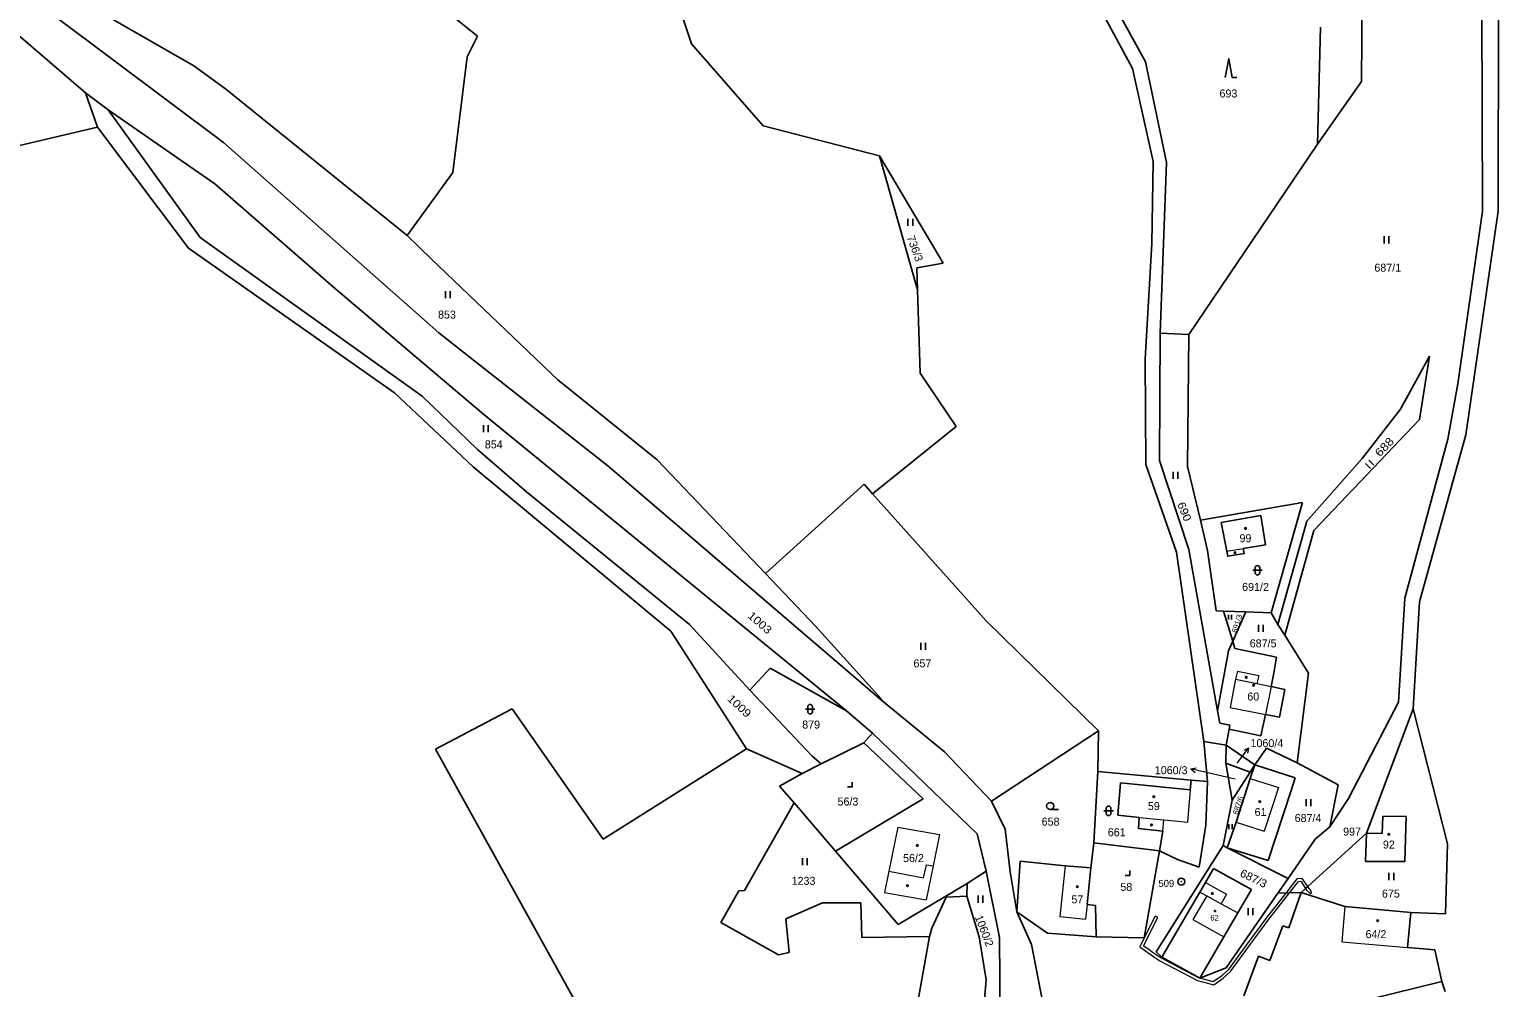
# Model space of a CAD drawing. Extents: x -744132 to -742433, y -984679 to -982287.
# Drawn here: x -743052.8 to -742740.7, y -982864.5 to -982660.9 of the extents above; entities that cross this region are included whole.
import ezdxf
from ezdxf.enums import TextEntityAlignment as Align

# ---------------------------------------------------------------- set-up
doc = ezdxf.new("R2010")
doc.units = 0
doc.header["$LTSCALE"] = 0.68
for name, color, linetype, lineweight in [('1', 7, 'Continuous', 25), ('13', 7, 'Continuous', 13), ('3', 7, 'Continuous', 25), ('4', 7, 'Continuous', 13), ('5', 7, 'Continuous', 25), ('7', 7, 'Continuous', 13), ('8', 7, 'Continuous', 25)]:
    doc.layers.add(name, color=color, linetype=linetype, lineweight=lineweight)
doc.layers.add('2', color=7, linetype='Continuous')

msp = doc.modelspace()

# ---------------------------------------------------------------- linework, layer by layer
at = {"layer": '1'}
for p, q in [((-743016.67, -982614.64), (-742957.65, -982662.34)), ((-742769.83, -982672.01), (-742769.46, -982623.53)), ((-742919.23, -982642.5), (-742912.18, -982664.01)), ((-742833.04, -982642.07), (-742818.52, -982669.2)), ((-742830.48, -982640.77), (-742815.77, -982667.84)), ((-743060.05, -982644.41), (-743017.91, -982668.68)), ((-743047.6, -982657.96), (-743011.55, -982684.96)), ((-742744.32, -982656.91), (-742744.13, -982699.51)), ((-742740.73, -982656.16), (-742740.8, -982699.54)), ((-743040.93, -982674.39), (-743056.03, -982661.36)), ((-742778.58, -982660.46), (-742779.23, -982685.32)), ((-742959.8, -982666.71), (-742957.65, -982662.34)), ((-742912.18, -982664.01), (-742896.94, -982681.43)), ((-742962.85, -982691.29), (-742959.8, -982666.71)), ((-742815.77, -982667.84), (-742811.28, -982689.17)), ((-743017.91, -982668.68), (-743011.19, -982673.54)), ((-742818.52, -982669.2), (-742814.08, -982688.99)), ((-743038.38, -982681.7), (-743040.93, -982674.39)), ((-743040.93, -982674.39), (-743036.05, -982677.99)), ((-743011.19, -982673.54), (-742972.56, -982704.71)), ((-742779.23, -982685.32), (-742769.83, -982672.01)), ((-743036.05, -982677.99), (-743013.44, -982693.75)), ((-743016.53, -982705.15), (-743036.05, -982677.99)), ((-743085.35, -982692.77), (-743038.38, -982681.7)), ((-743038.38, -982681.7), (-743019.03, -982707.4)), ((-742896.94, -982681.43), (-742872.22, -982687.77)), ((-743011.55, -982684.96), (-742965.87, -982725.36)), ((-742806.54, -982725.74), (-742779.23, -982685.32)), ((-742872.22, -982687.77), (-742858.71, -982710.57)), ((-742872.22, -982687.77), (-742864.15, -982716.28)), ((-742814.08, -982688.99), (-742814.42, -982706.38)), ((-742811.28, -982689.17), (-742812.6, -982725.48)), ((-742972.56, -982704.71), (-742962.85, -982691.29)), ((-743013.44, -982693.75), (-742988.19, -982715.69)), ((-742744.13, -982699.51), (-742749.36, -982736.2)), ((-742740.8, -982699.54), (-742747.72, -982747.02)), ((-742969.38, -982738.87), (-743016.53, -982705.15)), ((-742972.56, -982704.71), (-742967.37, -982709.7)), ((-743019.03, -982707.4), (-742975.27, -982738.12)), ((-742814.42, -982706.38), (-742815.82, -982730.97)), ((-742967.37, -982709.7), (-742940.54, -982735.4)), ((-742858.71, -982710.57), (-742864.3, -982711.54)), ((-742864.3, -982711.54), (-742864.15, -982716.28)), ((-742988.19, -982715.69), (-742956.27, -982742.75)), ((-742864.15, -982716.28), (-742863.58, -982733.94)), ((-742965.87, -982725.36), (-742929.94, -982753.66)), ((-742812.6, -982725.48), (-742812.78, -982752.53)), ((-742812.6, -982725.48), (-742806.54, -982725.74)), ((-742806.54, -982725.74), (-742806.8, -982753.78)), ((-742755.44, -982730.37), (-742761.56, -982741.59)), ((-742755.44, -982730.37), (-742757.51, -982743.8)), ((-742815.82, -982730.97), (-742815.7, -982753.35)), ((-742940.54, -982735.4), (-742919.43, -982752.33)), ((-742863.58, -982733.94), (-742855.94, -982745.27)), ((-742749.36, -982736.2), (-742751.52, -982747.95)), ((-742975.27, -982738.12), (-742958.55, -982753.85)), ((-742957.6, -982750.15), (-742969.38, -982738.87)), ((-742956.27, -982742.75), (-742879.27, -982805.66)), ((-742761.56, -982741.59), (-742769.72, -982752.09)), ((-742855.94, -982745.27), (-742873.7, -982759.56)), ((-742757.51, -982743.8), (-742780.01, -982767.4)), ((-742751.52, -982747.95), (-742760.66, -982781.74)), ((-742747.72, -982747.02), (-742757.55, -982782.51)), ((-742947.2, -982759.18), (-742957.6, -982750.15)), ((-742919.43, -982752.33), (-742896.45, -982776.5)), ((-742812.78, -982752.53), (-742806.51, -982771.43)), ((-742769.72, -982752.09), (-742781.45, -982765.38)), ((-742958.55, -982753.85), (-742916.55, -982788.77)), ((-742929.94, -982753.66), (-742871.73, -982803.48)), ((-742815.7, -982753.35), (-742809.18, -982772)), ((-742806.8, -982753.78), (-742804.03, -982765.21)), ((-742896.45, -982776.5), (-742875.49, -982757.56)), ((-742875.49, -982757.56), (-742873.7, -982759.56)), ((-742912.63, -982787.32), (-742947.2, -982759.18)), ((-742873.7, -982759.56), (-742849.58, -982786.56)), ((-742804.03, -982765.21), (-742782.38, -982761.46)), ((-742782.38, -982761.46), (-742789.02, -982784.89)), ((-742799.64, -982765.67), (-742791.22, -982764.21)), ((-742791.22, -982764.21), (-742790.27, -982770.42)), ((-742804.03, -982765.21), (-742802.57, -982771.62)), ((-742799.64, -982765.67), (-742798.48, -982771.78)), ((-742781.45, -982765.38), (-742787.62, -982787.32)), ((-742780.01, -982767.4), (-742786.15, -982789.58)), ((-742794.97, -982771.2), (-742790.27, -982770.42)), ((-742809.18, -982772), (-742803.36, -982812.21)), ((-742806.51, -982771.43), (-742800.42, -982805.67)), ((-742800.7, -982784.41), (-742802.57, -982771.62)), ((-742896.45, -982776.5), (-742885.82, -982787.67)), ((-742760.66, -982781.74), (-742762.01, -982803.83)), ((-742757.55, -982782.51), (-742758.9, -982805.25)), ((-742849.58, -982786.56), (-742825.75, -982809.94)), ((-742799.15, -982784.51), (-742800.7, -982784.41)), ((-742799.15, -982784.51), (-742797.19, -982790.9)), ((-742794.42, -982784.68), (-742799.15, -982784.51)), ((-742794.42, -982784.68), (-742797.19, -982790.9)), ((-742789.02, -982784.89), (-742794.42, -982784.68)), ((-742789.02, -982784.89), (-742787.62, -982787.32)), ((-742916.55, -982788.77), (-742900.46, -982813.77)), ((-742899.79, -982801.33), (-742912.63, -982787.32)), ((-742885.82, -982787.67), (-742871.8, -982803.23)), ((-742787.62, -982787.32), (-742786.15, -982789.58)), ((-742786.15, -982789.58), (-742781.09, -982797.66)), ((-742797.19, -982790.9), (-742798.11, -982792.91)), ((-742797.19, -982790.9), (-742796.78, -982792.48)), ((-742796.78, -982792.48), (-742787.92, -982794.29)), ((-742787.92, -982794.29), (-742788.47, -982797.67)), ((-742895.46, -982796.65), (-742899.79, -982801.33)), ((-742879.27, -982805.66), (-742895.46, -982796.65)), ((-742788.47, -982797.67), (-742789.03, -982800.54)), ((-742781.09, -982797.66), (-742783.51, -982816.72)), ((-742899.79, -982801.33), (-742886.53, -982815.3)), ((-742789.03, -982800.54), (-742786.13, -982801.15)), ((-742786.13, -982801.15), (-742787.26, -982807.05)), ((-742966.53, -982813.82), (-742950.3, -982805.24)), ((-742950.3, -982805.24), (-742930.97, -982832.96)), ((-742871.73, -982803.48), (-742871.8, -982803.23)), ((-742871.73, -982803.48), (-742858.46, -982814.41)), ((-742762.01, -982803.83), (-742772.6, -982824.28)), ((-742768.77, -982831.68), (-742758.9, -982805.25)), ((-742758.9, -982805.25), (-742751.59, -982833.94)), ((-742879.27, -982805.66), (-742873.73, -982810.42)), ((-742799.95, -982808.29), (-742797.81, -982808.73)), ((-742790.27, -982806.46), (-742791.25, -982811)), ((-742790.27, -982806.46), (-742787.26, -982807.05)), ((-742873.73, -982810.42), (-742875.57, -982812.47)), ((-742873.73, -982810.42), (-742851.52, -982831.79)), ((-742848.42, -982824.87), (-742825.75, -982809.94)), ((-742825.75, -982809.94), (-742825.86, -982818.57)), ((-742797.96, -982809.6), (-742798.62, -982812.98)), ((-742797.81, -982808.73), (-742797.96, -982809.6)), ((-742797.96, -982809.6), (-742791.25, -982811)), ((-742966.53, -982813.82), (-742934.16, -982872.23)), ((-742930.97, -982832.96), (-742900.46, -982813.77)), ((-742900.46, -982813.77), (-742888.7, -982818.98)), ((-742884.63, -982816.96), (-742875.57, -982812.47)), ((-742875.57, -982812.47), (-742862.93, -982824.39)), ((-742858.46, -982814.41), (-742848.42, -982824.87)), ((-742803.36, -982812.21), (-742798.62, -982812.98)), ((-742803.36, -982812.21), (-742802.57, -982820.73)), ((-742798.62, -982812.98), (-742798.64, -982816.78)), ((-742798.62, -982812.98), (-742792.52, -982817.19)), ((-742790.06, -982813.59), (-742792.52, -982817.19)), ((-742783.51, -982816.72), (-742790.06, -982813.59)), ((-742888.7, -982818.98), (-742884.63, -982816.96)), ((-742886.53, -982815.3), (-742884.63, -982816.96)), ((-742798.64, -982816.78), (-742793.48, -982818.69)), ((-742798.64, -982816.78), (-742797.3, -982824.64)), ((-742792.52, -982817.19), (-742793.47, -982820.07)), ((-742792.52, -982817.19), (-742783.94, -982819.95)), ((-742783.51, -982816.72), (-742774.84, -982821.44)), ((-742888.7, -982818.98), (-742893.47, -982821.72)), ((-742826.74, -982833.75), (-742825.86, -982818.57)), ((-742825.86, -982818.57), (-742806.06, -982820.4)), ((-742821.03, -982820.99), (-742821.61, -982827.86)), ((-742821.03, -982820.99), (-742806.27, -982822.48)), ((-742806.06, -982820.4), (-742806.27, -982822.48)), ((-742806.06, -982820.4), (-742802.57, -982820.73)), ((-742802.9, -982829.97), (-742802.57, -982820.73)), ((-742793.47, -982820.07), (-742796.51, -982829.33)), ((-742783.94, -982819.95), (-742784.89, -982822.81)), ((-742893.47, -982821.72), (-742890.4, -982825.22)), ((-742784.89, -982822.81), (-742789.69, -982837.46)), ((-742774.84, -982821.44), (-742776.59, -982830.32)), ((-742772.6, -982824.28), (-742776.59, -982830.32)), ((-742890.4, -982825.22), (-742900.94, -982843.83)), ((-742890.4, -982825.22), (-742881.56, -982835.53)), ((-742862.93, -982824.39), (-742881.56, -982835.53)), ((-742848.42, -982824.87), (-742845.58, -982830.85)), ((-742797.3, -982824.64), (-742799.24, -982834.31)), ((-742821.61, -982827.86), (-742817.07, -982828.32)), ((-742817.07, -982828.32), (-742817.25, -982830.67)), ((-742804.35, -982838.92), (-742802.9, -982829.97)), ((-742796.51, -982829.33), (-742798.38, -982834.78)), ((-742776.59, -982830.32), (-742779.72, -982832.95)), ((-742765.33, -982828.09), (-742765.46, -982831.77)), ((-742765.33, -982828.09), (-742760.34, -982828.13)), ((-742760.34, -982828.13), (-742760.68, -982837.71)), ((-742851.52, -982831.79), (-742849.58, -982839.72)), ((-742845.58, -982830.85), (-742844.47, -982839.9)), ((-742817.25, -982830.67), (-742812.02, -982831.22)), ((-742812.76, -982835.43), (-742812.02, -982831.22)), ((-742785.4, -982841.29), (-742779.72, -982832.95)), ((-742782.68, -982844.28), (-742768.77, -982831.68)), ((-742768.77, -982831.68), (-742769.03, -982837.67)), ((-742768.77, -982831.68), (-742765.46, -982831.77)), ((-742881.56, -982835.53), (-742868.25, -982851.07)), ((-742826.74, -982833.75), (-742827.36, -982839.06)), ((-742812.76, -982835.43), (-742826.74, -982833.75)), ((-742812.76, -982835.43), (-742815.99, -982853.95)), ((-742799.24, -982834.31), (-742813.45, -982856.92)), ((-742812.76, -982835.43), (-742808.97, -982837.27)), ((-742798.38, -982834.78), (-742789.69, -982837.46)), ((-742751.59, -982833.94), (-742752.04, -982848.81)), ((-742853.61, -982842.35), (-742849.58, -982839.72)), ((-742846.78, -982853.83), (-742849.58, -982839.72)), ((-742844.47, -982839.9), (-742843.08, -982848.41)), ((-742842.34, -982837.63), (-742843.08, -982848.41)), ((-742842.34, -982837.63), (-742832.78, -982838.59)), ((-742832.78, -982838.59), (-742827.36, -982839.06)), ((-742827.36, -982839.06), (-742828.13, -982846.82)), ((-742808.97, -982837.27), (-742804.35, -982838.92)), ((-742801.27, -982839.19), (-742802.99, -982842.15)), ((-742801.27, -982839.19), (-742793.25, -982843.64)), ((-742769.03, -982837.67), (-742766.75, -982837.67)), ((-742766.75, -982837.67), (-742760.68, -982837.71)), ((-742853.61, -982842.35), (-742868.25, -982851.07)), ((-742853.61, -982842.35), (-742853.66, -982845.1)), ((-742802.99, -982842.15), (-742804.18, -982844.19)), ((-742785.4, -982841.29), (-742787.6, -982844.46)), ((-742902.12, -982843.94), (-742905.91, -982850.67)), ((-742900.94, -982843.83), (-742902.12, -982843.94)), ((-742861.12, -982851.83), (-742858.09, -982845.26)), ((-742858.09, -982845.26), (-742853.66, -982845.1)), ((-742853.66, -982845.1), (-742851.09, -982853.69)), ((-742804.18, -982844.19), (-742812.24, -982858.06)), ((-742787.6, -982844.46), (-742798.59, -982860.26)), ((-742793.25, -982843.64), (-742796.15, -982848.64)), ((-742787.6, -982844.46), (-742782.68, -982844.28)), ((-742782.68, -982844.28), (-742785.28, -982851.82)), ((-742782.68, -982844.28), (-742773.39, -982847.27)), ((-742892.16, -982849.89), (-742884.36, -982846.47)), ((-742884.36, -982846.47), (-742876.17, -982846.47)), ((-742876.17, -982846.47), (-742876, -982853.84)), ((-742843.08, -982848.41), (-742839.96, -982855.35)), ((-742843.08, -982848.41), (-742836.54, -982852.94)), ((-742828.13, -982846.82), (-742826.33, -982847.04)), ((-742826.22, -982853.68), (-742826.33, -982847.04)), ((-742796.15, -982848.64), (-742799.08, -982853.68)), ((-742773.39, -982847.27), (-742759.41, -982848.52)), ((-742759.41, -982848.52), (-742760.05, -982855.99)), ((-742752.04, -982848.81), (-742759.41, -982848.52)), ((-742905.91, -982850.67), (-742893.67, -982857.5)), ((-742891.43, -982857.01), (-742892.16, -982849.89)), ((-742861.61, -982853.62), (-742861.12, -982851.83)), ((-742786.56, -982851.34), (-742789.32, -982858.74)), ((-742786.56, -982851.34), (-742785.28, -982851.82)), ((-742876, -982853.84), (-742861.61, -982853.62)), ((-742865.59, -982875.64), (-742861.61, -982853.62)), ((-742851.09, -982853.69), (-742849.6, -982862.85)), ((-742846.57, -982876.21), (-742846.78, -982853.83)), ((-742839.96, -982855.35), (-742837.54, -982867.71)), ((-742836.54, -982852.94), (-742826.22, -982853.68)), ((-742815.99, -982853.95), (-742826.22, -982853.68)), ((-742799.08, -982853.68), (-742804.22, -982862.51)), ((-742893.67, -982857.5), (-742891.43, -982857.01)), ((-742813.45, -982856.92), (-742812.24, -982858.06)), ((-742812.24, -982858.06), (-742804.22, -982862.51)), ((-742791.71, -982857.81), (-742794.83, -982866.22)), ((-742791.71, -982857.81), (-742789.32, -982858.74)), ((-742760.05, -982855.99), (-742754.29, -982856.5)), ((-742754.29, -982856.5), (-742752.77, -982863.2)), ((-742804.22, -982862.51), (-742798.59, -982860.26)), ((-742752.77, -982863.2), (-742782.93, -982870.65)), ((-742752.77, -982863.2), (-742752.05, -982865.3))]:
    msp.add_line(p, q, dxfattribs=at)
for points in [[(-742798.48, -982771.78), (-742798.27, -982772.85), (-742794.76, -982772.27), (-742794.97, -982771.2)], [(-742798.11, -982792.91), (-742800.42, -982805.67), (-742799.95, -982808.29)], [(-742792.52, -982817.19), (-742793.48, -982818.69), (-742797.3, -982824.64)], [(-742799.24, -982834.31), (-742798.38, -982834.78), (-742785.4, -982841.29)], [(-742849.6, -982862.85), (-742849.96, -982866.95), (-742849.03, -982873.5)]]:
    msp.add_lwpolyline(points, dxfattribs=at)
at = {"layer": '13'}
for points in [[(-742813.69, -982849.34), (-742815.99, -982853.95), (-742816.91, -982855.84), (-742813.72, -982858.11), (-742812.66, -982858.78), (-742804.72, -982863), (-742801.52, -982863.86), (-742801.2, -982863.89), (-742799.21, -982862.52), (-742797.71, -982861.1), (-742793.89, -982855.83), (-742789.67, -982850.17), (-742785.15, -982844.37), (-742783.26, -982841.95), (-742782.75, -982841.9), (-742781.73, -982843.42), (-742781.28, -982843.01), (-742782.45, -982841.28), (-742783.58, -982841.37), (-742785.93, -982844.4), (-742790.15, -982849.81), (-742794.37, -982855.47), (-742798.17, -982860.7), (-742799.59, -982862.06), (-742801.36, -982863.27), (-742804.22, -982862.51), (-742804.5, -982862.44), (-742812.36, -982858.26), (-742813.38, -982857.61), (-742816.15, -982855.64), (-742813.15, -982849.6)], [(-742781.28, -982843.01), (-742781.73, -982843.42), (-742781.51, -982843.76), (-742780.85, -982844.46), (-742780.49, -982844.44), (-742780.52, -982843.93), (-742781.03, -982843.38)]]:
    msp.add_lwpolyline(points, close=True, dxfattribs=at)
at = {"layer": '3'}
for p, q in [((-742797.31, -982671.14), (-742796.314, -982671.14)), ((-742866.191, -982702.65), (-742866.191, -982701.15)), ((-742865.19, -982702.65), (-742865.19, -982701.15)), ((-742765.061, -982706.37), (-742765.061, -982704.87)), ((-742764.06, -982706.37), (-742764.06, -982704.87)), ((-742964.441, -982718.03), (-742964.441, -982716.53)), ((-742963.44, -982718.03), (-742963.44, -982716.53)), ((-742956.351, -982746.5), (-742956.351, -982745)), ((-742955.35, -982746.5), (-742955.35, -982745)), ((-742767.263, -982753.463), (-742768.324, -982752.403)), ((-742809.841, -982756.42), (-742809.841, -982754.92)), ((-742808.84, -982756.42), (-742808.84, -982754.92)), ((-742767.971, -982754.171), (-742769.032, -982753.111)), ((-742792.971, -982775.821), (-742790.969, -982775.821)), ((-742792.471, -982775.321), (-742792.471, -982776.322)), ((-742791.469, -982776.322), (-742791.469, -982775.321)), ((-742798.138, -982786.32), (-742798.138, -982785.27)), ((-742797.437, -982786.32), (-742797.437, -982785.27)), ((-742791.741, -982788.94), (-742791.741, -982787.44)), ((-742790.74, -982788.94), (-742790.74, -982787.44)), ((-742863.461, -982792.71), (-742863.461, -982791.21)), ((-742862.46, -982792.71), (-742862.46, -982791.21)), ((-742887.981, -982805.331), (-742885.979, -982805.331)), ((-742887.481, -982804.831), (-742887.481, -982805.832)), ((-742886.479, -982805.832), (-742886.479, -982804.831)), ((-742835.983, -982826.66), (-742834.233, -982826.66)), ((-742824.571, -982826.931), (-742822.569, -982826.931)), ((-742824.071, -982826.431), (-742824.071, -982827.432)), ((-742823.069, -982827.432), (-742823.069, -982826.431)), ((-742781.621, -982825.93), (-742781.621, -982824.43)), ((-742780.62, -982825.93), (-742780.62, -982824.43)), ((-742798.008, -982830.83), (-742798.008, -982829.78)), ((-742797.307, -982830.83), (-742797.307, -982829.78)), ((-742888.621, -982838.49), (-742888.621, -982836.99)), ((-742887.62, -982838.49), (-742887.62, -982836.99)), ((-742764.021, -982841.64), (-742764.021, -982840.14)), ((-742763.02, -982841.64), (-742763.02, -982840.14)), ((-742851.281, -982846.45), (-742851.281, -982844.95)), ((-742850.28, -982846.45), (-742850.28, -982844.95)), ((-742793.961, -982849.1), (-742793.961, -982847.6)), ((-742792.96, -982849.1), (-742792.96, -982847.6))]:
    msp.add_line(p, q, dxfattribs=at)
for points in [[(-742797.31, -982671.14), (-742798.06, -982667.14), (-742798.81, -982671.14)], [(-742879.071, -982821.84), (-742878.07, -982821.84), (-742878.07, -982820.84)], [(-742820.091, -982840.64), (-742819.09, -982840.64), (-742819.09, -982839.64)]]:
    msp.add_lwpolyline(points, dxfattribs=at)
msp.add_circle((-742835.9829, -982825.9098), 0.75, dxfattribs=at)
for centre, start, end in [((-742791.97, -982775.3209), 0, 180), ((-742791.97, -982776.3209), 180, 359.98789), ((-742886.98, -982804.8309), 0, 180), ((-742886.98, -982805.8309), 180, 359.98789), ((-742823.57, -982826.4309), 0, 180), ((-742823.57, -982827.4309), 180, 359.98789)]:
    msp.add_arc(centre, 0.5, start, end, dxfattribs=at)
at = {"layer": '4'}
for p, q in [((-742798.48, -982771.78), (-742794.97, -982771.2)), ((-742796.6, -982798.96), (-742797.78, -982804.96)), ((-742796.22, -982797.23), (-742796.6, -982798.96)), ((-742796.6, -982798.96), (-742792.07, -982799.91)), ((-742796.22, -982797.23), (-742791.69, -982798.21)), ((-742791.69, -982798.21), (-742792.07, -982799.91)), ((-742792.07, -982799.91), (-742789.03, -982800.54)), ((-742789.03, -982800.54), (-742790.27, -982806.46)), ((-742797.78, -982804.96), (-742790.27, -982806.46)), ((-742793.47, -982820.07), (-742787.47, -982821.99)), ((-742806.27, -982822.48), (-742806.8, -982829.35)), ((-742787.47, -982821.99), (-742790.51, -982831.25)), ((-742868.32, -982830.39), (-742870.24, -982839.76)), ((-742868.32, -982830.39), (-742859.5, -982831.98)), ((-742817.07, -982828.32), (-742811.85, -982828.84)), ((-742812.02, -982831.22), (-742811.85, -982828.84)), ((-742811.85, -982828.84), (-742809.58, -982829.07)), ((-742809.58, -982829.07), (-742806.8, -982829.35)), ((-742796.51, -982829.33), (-742790.51, -982831.25)), ((-742859.5, -982831.98), (-742860.86, -982838.65)), ((-742870.24, -982839.76), (-742871.16, -982844.27)), ((-742870.24, -982839.76), (-742862.91, -982841.19)), ((-742862.91, -982841.19), (-742862.29, -982838.39)), ((-742860.86, -982838.65), (-742862.33, -982845.86)), ((-742862.29, -982838.39), (-742860.86, -982838.65)), ((-742832.78, -982838.59), (-742833.95, -982849.35)), ((-742871.16, -982844.27), (-742862.33, -982845.86)), ((-742804.18, -982844.19), (-742802.69, -982845.02)), ((-742802.69, -982845.02), (-742799.69, -982846.68)), ((-742798.55, -982844.61), (-742799.69, -982846.68)), ((-742828.13, -982846.82), (-742828.47, -982849.92)), ((-742799.69, -982846.68), (-742796.15, -982848.64)), ((-742773.39, -982847.27), (-742774.02, -982854.74)), ((-742833.95, -982849.35), (-742828.47, -982849.92)), ((-742774.02, -982854.74), (-742760.05, -982855.99))]:
    msp.add_line(p, q, dxfattribs=at)
for points in [[(-742802.99, -982842.15), (-742800.7, -982843.41), (-742798.55, -982844.61)], [(-742802.69, -982845.02), (-742805.65, -982850.04), (-742799.08, -982853.68)]]:
    msp.add_lwpolyline(points, dxfattribs=at)
at = {"layer": '5'}
for centre, radius in [((-742794.4968, -982766.9492), 0.175), ((-742796.7268, -982772.0792), 0.175), ((-742794.3368, -982798.5592), 0.175), ((-742792.7568, -982800.2392), 0.175), ((-742813.9768, -982823.9092), 0.175), ((-742791.4668, -982824.9892), 0.175), ((-742814.4568, -982829.9492), 0.175), ((-742764.0568, -982831.9392), 0.175), ((-742864.1968, -982834.2892), 0.175), ((-742866.3068, -982842.8392), 0.175), ((-742830.2268, -982843.0292), 0.175), ((-742801.5368, -982844.4992), 0.175), ((-742800.9848, -982848.2094), 0.1225), ((-742766.4268, -982850.2692), 0.175)]:
    msp.add_circle(centre, radius, dxfattribs=at)
at = {"layer": '7'}
for p, q in [((-742793.854, -982813.593), (-742794.857, -982814.092)), ((-742806.074, -982818.045), (-742805.211, -982818.758))]:
    msp.add_line(p, q, dxfattribs=at)
for points in [[(-742796.27, -982816.82), (-742795.66, -982815.99), (-742793.854, -982813.593), (-742794.057, -982814.694)], [(-742796.66, -982820.22), (-742803.15, -982818.72), (-742806.074, -982818.045), (-742804.986, -982817.782)]]:
    msp.add_lwpolyline(points, dxfattribs=at)
at = {"layer": '8'}
for radius in [0.75, 0.03]:
    msp.add_circle((-742808.14, -982841.9798), radius, dxfattribs=at)

# ---------------------------------------------------------------- texts
at = {"layer": '2'}
for s, height, p in [('693', 1.7, (-742800.02, -982675.375)), ('687/1', 1.7, (-742767.12, -982712.385)), ('853', 1.7, (-742966.01, -982722.355)), ('854', 1.7, (-742956.07, -982749.935)), ('99', 1.7, (-742795.77, -982769.865)), ('691/2', 1.7, (-742795.21, -982780.215)), ('687/5', 1.7, (-742793.6, -982792.205)), ('657', 1.7, (-742865.02, -982796.445)), ('60', 1.7, (-742794.11, -982803.495)), ('879', 1.7, (-742888.65, -982809.455)), ('1060/4', 1.7, (-742793.43, -982813.405)), ('56/3', 1.7, (-742881.15, -982825.815)), ('59', 1.7, (-742815.23, -982826.775)), ('61', 1.7, (-742792.57, -982828.035)), ('658', 1.7, (-742837.79, -982830.075)), ('687/4', 1.7, (-742784.06, -982829.315)), ('997', 1.7, (-742773.76, -982832.195)), ('661', 1.7, (-742823.74, -982832.335)), ('92', 1.7, (-742765.3, -982834.945)), ('56/2', 1.7, (-742867.24, -982837.825)), ('1233', 1.7, (-742890.91, -982842.655)), ('58', 1.7, (-742821.08, -982843.945)), ('57', 1.7, (-742831.48, -982846.595)), ('675', 1.7, (-742765.51, -982845.375)), ('62', 1.19, (-742801.96, -982850.237)), ('64/2', 1.7, (-742769, -982853.985))]:
    msp.add_text(s, height=height, dxfattribs=at).set_placement(p)
for s, height, rotation, p in [('736/3', 1.7, 290, (-742866.469, -982705.065)), ('691/3', 1.19, 72, (-742796.367, -982789.231)), ('687/6', 1.19, 72, (-742796.117, -982827.851)), ('1060/2', 1.7, 291, (-742852.016, -982849.492))]:
    msp.add_text(s, height=height, rotation=rotation, dxfattribs=at).set_placement(p)
for s, rotation, width, p in [('688', 46, 1.2, (-742765.974, -982751.855)), ('690', 292, 1.1, (-742809.044, -982761.739)), ('1003', 319, 1.15, (-742900.398, -982785.71)), ('1009', 317, 1.15, (-742904.729, -982803.3)), ('687/3', 334, 1.05, (-742795.836, -982840.751))]:
    msp.add_text(s, height=1.7, rotation=rotation, dxfattribs=dict(at, width=width)).set_placement(p)
msp.add_text('1060/3', height=1.7, dxfattribs=at).set_placement((-742806.809, -982819.152), align=Align.RIGHT)
at = {"layer": '8'}
msp.add_text('509', height=1.5, dxfattribs=at).set_placement((-742809.639, -982843.097), align=Align.RIGHT)

doc.saveas('drawing.dxf')
